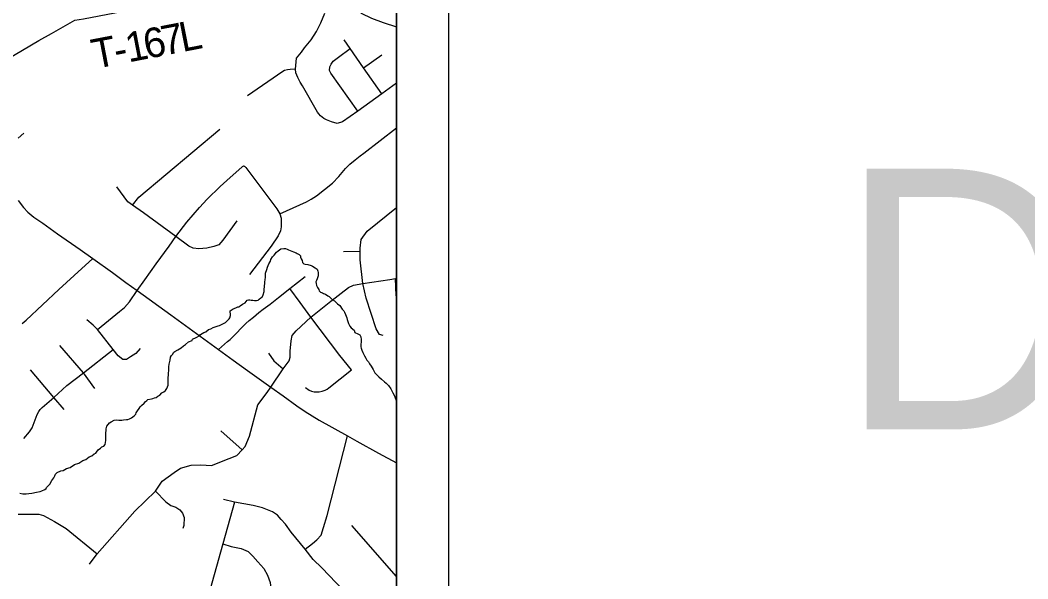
# Model space of a CAD drawing. Extents: x 44.2 to 78.2, y 4.5 to 26.5.
# Drawn here: x 52.415 to 54.347, y 23.714 to 24.786 of the extents above; entities that cross this region are included whole.
import ezdxf

# ---------------------------------------------------------------- set-up
doc = ezdxf.new("R2010")
doc.units = 0
for name, color, linetype in [('GM_X_County_Road', 7, 'Continuous'), ('GM_X_Minor_River', 7, 'Continuous'), ('GM_X_Rail_Line', 7, 'Continuous'), ('GM_X_Township_Road', 7, 'Continuous'), ('GM_X_Township_Road_Text', 7, 'Continuous'), ('SH_Cut_Line', 7, 'Continuous'), ('SH_Data', 7, 'Continuous'), ('SH_Text', 7, 'Continuous')]:
    doc.layers.add(name, color=color, linetype=linetype)

msp = doc.modelspace()

# ---------------------------------------------------------------- linework, layer by layer
at = {"layer": 'GM_X_County_Road'}
msp.add_lwpolyline([(52.4106, 24.4403), (52.4209, 24.4272), (52.4296, 24.4177), (52.4407, 24.4086), (52.4578, 24.3966), (52.4865, 24.3765), (52.5294, 24.3462), (52.5537, 24.3291), (52.5914, 24.302), (52.6173, 24.2831), (52.6388, 24.268), (52.7038, 24.2211), (52.7951, 24.1543), (52.8229, 24.134), (52.8507, 24.1141), (52.8954, 24.0821), (52.9188, 24.0655), (52.9452, 24.0467), (52.9613, 24.0353), (52.9877, 24.0189), (53.0421, 23.9888), (53.0604, 23.9785), (53.1014, 23.9557), (53.1359, 23.9372)], dxfattribs=at)
at = {"layer": 'GM_X_Minor_River'}
for points in [[(52.4107, 24.5601), (52.4219, 24.5694)], [(52.7167, 24.1536), (52.7236, 24.158), (52.7275, 24.1613), (52.7318, 24.1638), (52.7372, 24.169), (52.7441, 24.1719), (52.7453, 24.1741), (52.7519, 24.1777), (52.7588, 24.1813), (52.7604, 24.1836), (52.7665, 24.1872), (52.7704, 24.1886), (52.7758, 24.1926), (52.7804, 24.194), (52.7846, 24.197), (52.7888, 24.198), (52.7942, 24.2001), (52.7965, 24.2008), (52.8057, 24.2051), (52.8081, 24.2066), (52.8127, 24.2106), (52.8151, 24.2132), (52.8163, 24.2155), (52.8179, 24.2196), (52.818, 24.2227), (52.8173, 24.2261), (52.8173, 24.2284), (52.8228, 24.2324), (52.8281, 24.2345), (52.832, 24.2363), (52.8343, 24.2366), (52.8366, 24.2385), (52.8409, 24.2418), (52.8459, 24.2443), (52.8498, 24.2491), (52.8525, 24.2498), (52.8547, 24.2498), (52.8578, 24.2493), (52.8604, 24.2489), (52.8638, 24.2484), (52.868, 24.2483), (52.8707, 24.2493), (52.873, 24.2508), (52.8761, 24.2534), (52.8788, 24.2552), (52.8808, 24.2593), (52.8825, 24.2661), (52.8826, 24.271), (52.8831, 24.2744), (52.8837, 24.2835), (52.8846, 24.2888), (52.8847, 24.2926), (52.8853, 24.3009), (52.8877, 24.3081), (52.8886, 24.3122), (52.8911, 24.319), (52.8946, 24.3242), (52.8951, 24.3272), (52.8986, 24.3324), (52.9017, 24.3354), (52.9061, 24.3414), (52.9095, 24.3435), (52.9142, 24.3476), (52.9199, 24.3486), (52.9233, 24.3481), (52.9263, 24.3473), (52.9293, 24.3457), (52.9323, 24.3445), (52.9387, 24.3416), (52.9436, 24.34), (52.9459, 24.3388), (52.9496, 24.3368), (52.9518, 24.3341), (52.9521, 24.3314), (52.9532, 24.3287), (52.955, 24.3253), (52.9561, 24.3215), (52.9587, 24.3191), (52.9609, 24.3183), (52.9662, 24.3174), (52.9723, 24.3157), (52.9749, 24.3145), (52.9801, 24.311), (52.9838, 24.3086), (52.9853, 24.3051), (52.986, 24.3025), (52.9858, 24.296), (52.9846, 24.2923), (52.9841, 24.29), (52.9825, 24.2866), (52.9817, 24.2844), (52.982, 24.281), (52.983, 24.2771), (52.9845, 24.2737), (52.9874, 24.2694), (52.9881, 24.2671), (52.9907, 24.2648), (52.9941, 24.2632), (52.9963, 24.262), (53.0001, 24.2604), (53.0042, 24.2576)], [(53.0042, 24.2576), (53.0072, 24.256), (53.0128, 24.2506), (53.0172, 24.2478), (53.0228, 24.242), (53.0277, 24.2392), (53.032, 24.2322), (53.0354, 24.2287), (53.0364, 24.226), (53.0382, 24.2218), (53.0397, 24.2184), (53.0407, 24.2153), (53.0418, 24.2119), (53.0428, 24.2081), (53.0442, 24.2042), (53.0453, 24.2019), (53.0464, 24.1992), (53.049, 24.1961), (53.0553, 24.1918), (53.0563, 24.1872), (53.062, 24.1844), (53.0657, 24.1828), (53.0679, 24.1786), (53.0682, 24.1736), (53.0678, 24.1596), (53.0681, 24.1573), (53.0695, 24.1535), (53.0713, 24.1489), (53.0735, 24.1447), (53.0746, 24.1424), (53.0775, 24.1381), (53.0793, 24.1343), (53.0826, 24.1308), (53.0841, 24.1269), (53.0874, 24.1223), (53.0914, 24.1161), (53.0943, 24.11), (53.0972, 24.1072), (53.1024, 24.1022), (53.1076, 24.0975), (53.1132, 24.0924), (53.1166, 24.09), (53.121, 24.0854), (53.125, 24.0792), (53.1294, 24.0711), (53.1323, 24.0654), (53.1333, 24.0619), (53.1359, 24.0553)], [(52.4138, 23.8789), (52.4195, 23.8776), (52.426, 23.8778), (52.4313, 23.8781), (52.437, 23.8787), (52.4462, 23.8811), (52.453, 23.8821), (52.4561, 23.8831), (52.4619, 23.886), (52.4646, 23.8875), (52.4654, 23.8897), (52.4697, 23.8942), (52.4713, 23.8964), (52.4756, 23.9031), (52.4795, 23.9083), (52.4812, 23.9124), (52.4824, 23.9151), (52.4859, 23.9188), (52.4924, 23.9216), (52.4974, 23.9226), (52.5032, 23.9259), (52.5104, 23.9284), (52.5189, 23.9338), (52.527, 23.9367), (52.5347, 23.9414), (52.5404, 23.9435), (52.547, 23.9483), (52.552, 23.9504), (52.5567, 23.9541), (52.5594, 23.9555), (52.5609, 23.9578), (52.5645, 23.9619), (52.5687, 23.9655), (52.5714, 23.9677), (52.5749, 23.9692), (52.5773, 23.9725), (52.5786, 23.9801), (52.579, 23.9949), (52.5795, 23.9994), (52.5795, 24.0024), (52.5808, 24.0073), (52.5832, 24.0103), (52.5859, 24.014), (52.5894, 24.0158), (52.5948, 24.0187), (52.6001, 24.0193), (52.6035, 24.0192), (52.6065, 24.0192), (52.6096, 24.0191), (52.613, 24.0194), (52.6183, 24.02), (52.621, 24.0199), (52.6245, 24.0214), (52.6283, 24.0231), (52.633, 24.0272), (52.6361, 24.0305), (52.6373, 24.0328), (52.6393, 24.0369), (52.6428, 24.0414), (52.6448, 24.0443), (52.6475, 24.0469), (52.6522, 24.0514), (52.6542, 24.0543), (52.6573, 24.0569), (52.6596, 24.0587), (52.6665, 24.0601), (52.6687, 24.0604), (52.6722, 24.0618), (52.6753, 24.0625), (52.6787, 24.0651), (52.6826, 24.0672), (52.6861, 24.0713), (52.69, 24.0731), (52.6931, 24.0761), (52.6958, 24.0794), (52.6974, 24.0828), (52.6983, 24.0862), (52.6986, 24.101), (52.6991, 24.1055), (52.6995, 24.118), (52.6999, 24.121), (52.7, 24.1263), (52.7021, 24.1339), (52.7027, 24.1396), (52.7046, 24.1429), (52.707, 24.1448), (52.709, 24.1493), (52.7113, 24.1507), (52.7167, 24.1536)]]:
    msp.add_lwpolyline(points, dxfattribs=at)
at = {"layer": 'GM_X_Rail_Line'}
msp.add_lwpolyline([(53.1359, 18.9756), (53.1359, 25.4014), (48.0411, 25.4014)], dxfattribs=at)
at = {"layer": 'GM_X_Township_Road'}
for p, q in [((53.073, 24.695), (53.1081, 24.7197)), ((53.0663, 24.3424), (53.0345, 24.3418)), ((52.8954, 24.0821), (52.919, 24.1172)), ((52.8402, 23.9622), (52.7995, 23.9982)), ((53.1359, 23.7191), (53.0508, 23.8171))]:
    msp.add_line(p, q, dxfattribs=at)
for points in [[(52.9774, 24.8489), (52.9846, 24.8475), (53.0117, 24.837), (53.0328, 24.8298), (53.0417, 24.8252), (53.0563, 24.8132), (53.0685, 24.7999), (53.088, 24.7901), (53.1104, 24.782), (53.1359, 24.7736)], [(52.249, 24.6325), (52.2728, 24.6422), (52.2881, 24.653), (52.3053, 24.6626), (52.3187, 24.6703), (52.3389, 24.6814), (52.4507, 24.7476), (52.4747, 24.761), (52.5196, 24.7867), (52.5363, 24.7891), (52.6863, 24.8179)], [(53.1359, 24.6657), (53.1081, 24.645), (53.0622, 24.6115), (53.0326, 24.5911), (53.0221, 24.5884), (53.0114, 24.5911), (53.002, 24.595), (52.9971, 24.5975), (52.9937, 24.6001), (52.9902, 24.603), (52.987, 24.6065), (52.9846, 24.6101), (52.9562, 24.6601), (52.9512, 24.6677), (52.9467, 24.6761), (52.9433, 24.6851), (52.9422, 24.6924), (52.9444, 24.7132), (52.9537, 24.725), (52.9598, 24.7331), (52.9728, 24.7486), (52.9826, 24.7649), (52.9912, 24.7813), (52.9987, 24.7999)], [(53.1081, 24.645), (53.073, 24.695), (53.0472, 24.7319), (53.0355, 24.7485)], [(53.0622, 24.6115), (53.0102, 24.6845), (53.0079, 24.69), (53.0083, 24.6966), (53.0108, 24.7021), (53.0147, 24.7076), (53.0252, 24.7156), (53.0472, 24.7319)], [(52.9422, 24.6924), (52.9326, 24.6918), (52.9273, 24.6911), (52.9214, 24.6895), (52.9181, 24.6878), (52.8508, 24.6409)], [(52.6299, 24.4317), (52.6421, 24.4465), (52.7974, 24.5772)], [(52.9125, 24.4148), (52.9636, 24.4379), (52.9728, 24.4431), (52.9828, 24.4495), (53.0134, 24.4734), (53.0254, 24.4863), (53.0322, 24.4942), (53.0383, 24.5016), (53.0469, 24.5102), (53.0566, 24.5184), (53.0667, 24.5263), (53.0736, 24.5313), (53.1359, 24.5799)], [(52.5632, 24.1927), (52.6048, 24.2273), (52.6146, 24.2349), (52.6241, 24.246), (52.6388, 24.268), (52.6539, 24.2879), (52.6751, 24.3186), (52.7001, 24.3529), (52.7131, 24.3713), (52.7344, 24.3989), (52.7582, 24.427), (52.7734, 24.4432), (52.7983, 24.4675), (52.8106, 24.4785), (52.8401, 24.5051), (52.8412, 24.5059), (52.842, 24.5064), (52.843, 24.5067), (52.844, 24.5064), (52.8446, 24.5062), (52.8458, 24.5053), (52.8466, 24.5043), (52.8472, 24.5035), (52.9067, 24.4245), (52.9125, 24.4148), (52.9152, 24.4063), (52.9152, 24.3976), (52.9151, 24.3898), (52.9137, 24.3824), (52.909, 24.3729), (52.8958, 24.3527), (52.8544, 24.2982)], [(52.8298, 24.4014), (52.8035, 24.3642), (52.7953, 24.3554), (52.7859, 24.3521), (52.7725, 24.3491), (52.7575, 24.3475), (52.7466, 24.3491), (52.7379, 24.3529), (52.7131, 24.3713), (52.6508, 24.4166), (52.6299, 24.4317), (52.6213, 24.4378), (52.5997, 24.4665)], [(53.1108, 24.1813), (53.1038, 24.1833), (53.0974, 24.1939), (53.0783, 24.2527), (53.0714, 24.2812), (53.0667, 24.3266), (53.0663, 24.3424), (53.0663, 24.3489), (53.0686, 24.3658), (53.0799, 24.3814), (53.1359, 24.4267)], [(52.4186, 24.2047), (52.4262, 24.2111), (52.489, 24.2695), (52.5179, 24.2963), (52.5537, 24.3291)], [(52.7951, 24.1543), (52.8062, 24.1646), (52.8122, 24.1697), (52.8173, 24.1738), (52.8235, 24.1798), (52.8304, 24.1872), (52.837, 24.194), (52.8473, 24.2044), (52.8537, 24.2102), (52.8621, 24.2168), (52.8724, 24.2252), (52.8808, 24.2318), (52.894, 24.2416), (52.91, 24.2544), (52.9318, 24.2716), (52.9609, 24.2945)], [(52.919, 24.1172), (52.9301, 24.1327), (52.9323, 24.1398), (52.9326, 24.1516), (52.9341, 24.1709), (52.9362, 24.1813), (52.9437, 24.1906), (52.972, 24.2168), (53.01, 24.2472), (53.0443, 24.2734), (53.0535, 24.2782), (53.0714, 24.2812), (53.1232, 24.2888), (53.1343, 24.2905), (53.1359, 24.2905)], [(53.1359, 24.2562), (53.1355, 24.2575), (53.1346, 24.2745), (53.1343, 24.2905)], [(52.9615, 24.0819), (52.9687, 24.0763), (52.9729, 24.0747), (52.9782, 24.0736), (52.9821, 24.0732), (52.9882, 24.0734), (52.9935, 24.0744), (52.9992, 24.0764), (53.0029, 24.0782), (53.0066, 24.0807), (53.0497, 24.1156), (53.0277, 24.1429), (52.972, 24.2168), (52.9512, 24.2449), (52.9318, 24.2716)], [(52.6444, 24.1564), (52.6364, 24.147), (52.6259, 24.1402), (52.6187, 24.1352), (52.6114, 24.1352), (52.6027, 24.1425), (52.5931, 24.1547), (52.5632, 24.1927), (52.5543, 24.201), (52.5422, 24.2114)], [(52.4216, 23.9835), (52.4327, 23.9965), (52.4374, 24.0042), (52.4474, 24.03), (52.4505, 24.0356), (52.4532, 24.0393), (52.4568, 24.043), (52.4789, 24.0626), (52.504, 24.0854), (52.5359, 24.1095), (52.5931, 24.1547)], [(52.5581, 24.0795), (52.5359, 24.1095), (52.4908, 24.1623)], [(52.8905, 24.1477), (52.9007, 24.1325), (52.919, 24.1172)], [(52.4987, 24.0391), (52.4789, 24.0626), (52.4344, 24.1157)], [(52.5473, 23.7426), (52.5623, 23.7622), (52.6342, 23.8443), (52.6739, 23.8828), (52.6868, 23.9016), (52.7098, 23.9187), (52.7223, 23.9271), (52.7428, 23.9325), (52.7608, 23.9334), (52.7817, 23.9317), (52.8151, 23.9451), (52.8301, 23.9513), (52.8402, 23.9622), (52.846, 23.9685), (52.854, 23.9881), (52.8703, 24.0481), (52.888, 24.0722), (52.8954, 24.0821)], [(52.9613, 23.7714), (52.9754, 23.7825), (52.9834, 23.7891), (52.992, 23.798), (52.996, 23.8128), (53.0031, 23.8363), (53.0421, 23.9888)], [(52.6739, 23.8828), (52.6941, 23.8625), (52.7033, 23.8554), (52.713, 23.8521), (52.7207, 23.8468), (52.7261, 23.8404), (52.7292, 23.832), (52.7284, 23.817), (52.7263, 23.8113)], [(52.8254, 23.8615), (52.8034, 23.7814), (52.7745, 23.6789), (52.7673, 23.6577)], [(53.0821, 23.643), (53.0498, 23.676), (53.0206, 23.7069), (52.9928, 23.7359), (52.9765, 23.7519), (52.9613, 23.7714), (52.9342, 23.8042), (52.9236, 23.8191), (52.915, 23.8286), (52.9078, 23.8369), (52.8981, 23.8429), (52.8889, 23.8472), (52.8795, 23.8506), (52.8612, 23.8549), (52.8254, 23.8615), (52.8045, 23.8664)], [(52.4105, 23.8384), (52.4386, 23.8388), (52.4505, 23.8386), (52.4594, 23.8358), (52.4806, 23.8245), (52.5031, 23.811), (52.5623, 23.7622)], [(52.8034, 23.7814), (52.8191, 23.7765), (52.8383, 23.7725), (52.8517, 23.767), (52.8609, 23.7582), (52.87, 23.7473), (52.8818, 23.7341), (52.8889, 23.7215), (52.8938, 23.7072), (52.8949, 23.6961), (52.8918, 23.6783), (52.8889, 23.6623)]]:
    msp.add_lwpolyline(points, dxfattribs=at)
at = {"layer": 'SH_Cut_Line'}
msp.add_lwpolyline([(53.1359, 18.6014), (53.1359, 25.4014), (48.0411, 25.4014)], dxfattribs=at)
at = {"layer": 'SH_Data'}
for p, q in [((53.2359, 25.5014), (53.2359, 18.5014)), ((53.1359, 25.4014), (53.1359, 18.6014))]:
    msp.add_line(p, q, dxfattribs=at)

# ---------------------------------------------------------------- texts
at = {"layer": 'GM_X_Township_Road_Text'}
for s, rotation, p in [('6', 10.9184, (52.6566, 24.7118)), ('7', 10.9471, (52.6909, 24.7184)), ('L', 11.1167, (52.7255, 24.7251)), ('T', 10.9082, (52.5575, 24.6927)), ('1', 10.914, (52.6222, 24.7052)), ('-', 10.9079, (52.5993, 24.7007))]:
    msp.add_text(s, height=0.0568, rotation=rotation, dxfattribs=at).set_placement(p)
at = {"layer": 'SH_Text'}
msp.add_text('DEPARTMENT OF TRANSPORTATION', height=0.5, dxfattribs=at).set_placement((53.9825, 24.0014))

doc.saveas('drawing.dxf')
